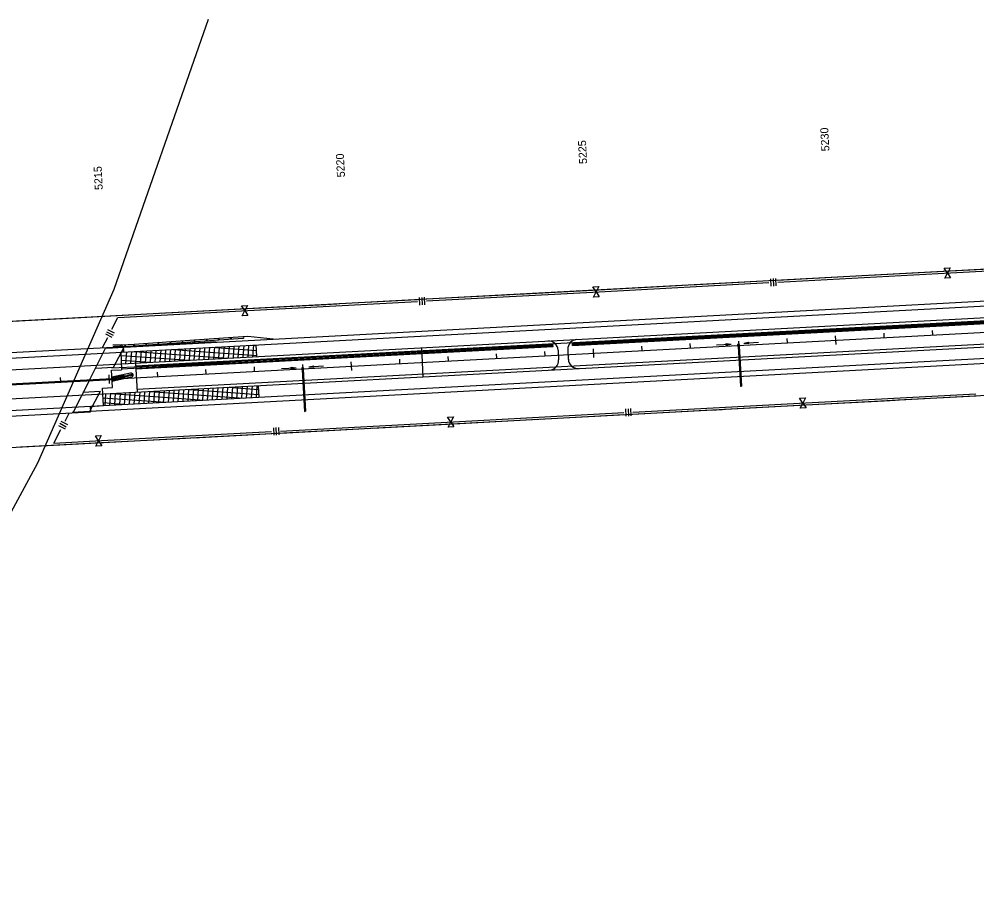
# Model space of a CAD drawing. Extents: x 192699 to 285914, y 194342 to 233219.
# Drawn here: x 265937 to 267912, y 224538 to 226348 of the extents above; entities that cross this region are included whole.
import ezdxf

# ---------------------------------------------------------------- set-up
doc = ezdxf.new("R2010")
doc.units = 0
for name, color, linetype in [('Barrier Wall', 7, 'Continuous'), ('BRIDGE', 7, 'Continuous'), ('CENT LINE', 7, 'Continuous'), ('CONCRETE', 7, 'Continuous'), ('DRAINAGE', 7, 'Continuous'), ('DRAINAGE ARROWS', 7, 'Continuous'), ('Flood Plain', 7, 'Continuous'), ('GUARDRAIL', 7, 'Continuous'), ('PAVEMENT TRANSITION', 7, 'Continuous'), ('R-W - CofA', 7, 'Continuous'), ('R_Draft', 7, 'Continuous'), ('R_Water Annot', 7, 'Continuous'), ('ROAD', 7, 'Continuous'), ('SHOULDER', 7, 'Continuous'), ('STATIONING1', 7, 'Continuous'), ('WRSF', 7, 'Continuous')]:
    doc.layers.add(name, color=color, linetype=linetype)

msp = doc.modelspace()

# ---------------------------------------------------------------- linework, layer by layer
at = {"layer": 'Barrier Wall'}
for p, q in [((265473.5, 225571.9), (266128.8, 225607)), ((265473.6, 225569.9), (266128.9, 225605))]:
    msp.add_line(p, q, dxfattribs=at)
msp.add_lwpolyline([(266128.9, 225605), (266128.8, 225607)], dxfattribs=at)
at = {"layer": 'BRIDGE'}
for p, q in [((265518.2, 225639), (266130.7, 225671.8)), ((266082.1, 225603.5), (266116.4, 225671)), ((266153.4, 225661.4), (266152.8, 225673)), ((266146.8, 225661.1), (266148.7, 225625.1)), ((266127.9, 225624), (266148.7, 225625.1)), ((266129.9, 225588.1), (266127.9, 225624)), ((266082.1, 225603.5), (266047.8, 225536)), ((266109.1, 225587), (266129.9, 225588.1)), ((266111.1, 225551), (266109.1, 225587)), ((266083.6, 225549.5), (266111.1, 225551)), ((266083.6, 225549.5), (266084.2, 225538)), ((265471.7, 225505.2), (266084.2, 225538))]:
    msp.add_line(p, q, dxfattribs=at)
for points in [[(266131.7, 225630.2), (266153.7, 225671.5)], [(266153.4, 225661.4), (266146.8, 225661.1)], [(266177.2, 225638.7), (266180.4, 225578.8)], [(266083.3, 225539.5), (266105.3, 225580.7)]]:
    msp.add_lwpolyline(points, dxfattribs=at)
at = {"layer": 'CENT LINE'}
msp.add_line((253740.3, 224942.3), (269263.7, 225774), dxfattribs=at)
at = {"layer": 'CONCRETE'}
for p, q in [((267077.8, 225678.9), (268291.1, 225743.9)), ((267078, 225674.9), (268291.2, 225739.9)), ((266177.6, 225630.7), (267037.8, 225676.8)), ((266177.9, 225626.7), (267038, 225672.8)), ((267038, 225672.8), (267037.8, 225676.8)), ((267078, 225674.9), (267077.8, 225678.9))]:
    msp.add_line(p, q, dxfattribs=at)
at = {"layer": 'DRAINAGE'}
for p, q in [((267419.8, 225673.2), (267424.2, 225591.3)), ((267421.8, 225673.3), (267426.2, 225591.4)), ((266521.1, 225625), (266525.7, 225539.2)), ((266523.1, 225625.2), (266527.7, 225539.3))]:
    msp.add_line(p, q, dxfattribs=at)
for points in [[(267418.8, 225673.1), (267422.8, 225673.4), (267422.5, 225677.3), (267418.6, 225677.1)], [(266520.1, 225625), (266524, 225625.2), (266523.8, 225629.2), (266519.8, 225629)]]:
    msp.add_lwpolyline(points, close=True, dxfattribs=at)
for points in [[(267424.2, 225591.3), (267426.2, 225591.4)], [(266525.7, 225539.2), (266527.7, 225539.3)]]:
    msp.add_lwpolyline(points, dxfattribs=at)
at = {"layer": 'DRAINAGE ARROWS'}
for p, q in [((267395, 225678.8), (267405.1, 225677.9)), ((267395.1, 225675.9), (267395, 225678.8)), ((267395, 225678.6), (267403.4, 225677.8)), ((267395, 225678.3), (267401.7, 225677.7)), ((267395, 225678.1), (267400, 225677.6)), ((267395, 225677.8), (267398.3, 225677.5)), ((267395.1, 225675.9), (267405.1, 225677.9)), ((267395.1, 225676.1), (267403.4, 225677.8)), ((267395.1, 225676.4), (267401.7, 225677.7)), ((267395.1, 225676.6), (267400, 225677.6)), ((267395.1, 225677.6), (267396.6, 225677.4)), ((267395.1, 225676.9), (267398.3, 225677.5)), ((267395.1, 225677.1), (267396.6, 225677.4)), ((267441.2, 225681.3), (267431.3, 225679.3)), ((267441.4, 225678.4), (267431.3, 225679.3)), ((267441.2, 225681.1), (267433, 225679.4)), ((267441.4, 225678.6), (267433, 225679.4)), ((267441.3, 225680.8), (267434.7, 225679.5)), ((267441.4, 225678.9), (267434.7, 225679.5)), ((267441.3, 225680.6), (267436.4, 225679.6)), ((267441.4, 225679.1), (267436.4, 225679.6)), ((267441.3, 225680.3), (267438.1, 225679.7)), ((267441.3, 225679.4), (267438.1, 225679.7)), ((267441.3, 225680.1), (267439.7, 225679.8)), ((267441.3, 225679.6), (267439.7, 225679.8)), ((267441.4, 225678.4), (267441.2, 225681.3)), ((266498.4, 225630), (266508.5, 225629)), ((266498.6, 225627), (266498.4, 225630)), ((266498.4, 225629.7), (266506.8, 225628.9)), ((266498.4, 225629.5), (266505.1, 225628.8)), ((266498.5, 225629.2), (266503.4, 225628.7)), ((266498.5, 225629), (266501.7, 225628.7)), ((266498.5, 225628), (266501.7, 225628.7)), ((266498.5, 225627.7), (266503.4, 225628.7)), ((266498.5, 225628.7), (266500.1, 225628.6)), ((266498.5, 225628.2), (266500.1, 225628.6)), ((266498.6, 225627), (266508.5, 225629)), ((266498.6, 225627.2), (266506.8, 225628.9)), ((266498.6, 225627.5), (266505.1, 225628.8)), ((266544.7, 225632.5), (266534.8, 225630.4)), ((266544.8, 225629.5), (266534.8, 225630.4)), ((266544.7, 225632.2), (266536.4, 225630.5)), ((266544.8, 225629.7), (266536.4, 225630.5)), ((266544.7, 225632), (266538.2, 225630.6)), ((266544.8, 225630), (266538.2, 225630.6)), ((266544.7, 225631.7), (266539.8, 225630.7)), ((266544.8, 225630.2), (266539.8, 225630.7)), ((266544.7, 225631.5), (266541.5, 225630.8)), ((266544.8, 225630.5), (266541.5, 225630.8)), ((266544.7, 225631.2), (266543.2, 225630.9)), ((266544.8, 225630.7), (266543.2, 225630.9)), ((266544.8, 225629.5), (266544.7, 225632.5))]:
    msp.add_line(p, q, dxfattribs=at)
at = {"layer": 'Flood Plain'}
msp.add_lwpolyline([(265491.5, 224538.3), (265976.1, 225432.8), (266133, 225791.2), (266327.5, 226347.7)], dxfattribs=at)
at = {"layer": 'GUARDRAIL'}
for p, q in [((266149, 225672.1), (266343.2, 225682.9)), ((266128.2, 225628.8), (266372.9, 225639.9))]:
    msp.add_line(p, q, dxfattribs=at)
at = {"layer": 'PAVEMENT TRANSITION'}
for p, q in [((266197.9, 225639.8), (266199.6, 225663.9)), ((266208, 225640.3), (266209.7, 225664.4)), ((266218, 225640.9), (266219.8, 225665)), ((266228.1, 225641.4), (266229.8, 225665.5)), ((266238.2, 225641.9), (266239.9, 225666.1)), ((266248.2, 225642.5), (266250, 225666.6)), ((266255.1, 225666.9), (266426.7, 225654.5)), ((266258.3, 225643), (266260, 225667.1)), ((266268.4, 225643.6), (266270.1, 225667.7)), ((266278.4, 225644.1), (266280.2, 225668.2)), ((266288.5, 225644.6), (266290.2, 225668.8)), ((266298.5, 225645.2), (266300.3, 225669.3)), ((266308.6, 225645.7), (266310.3, 225669.8)), ((266318.7, 225646.2), (266320.4, 225670.4)), ((266328.7, 225646.8), (266330.5, 225670.9)), ((266335, 225671.2), (266426.2, 225664.6)), ((266338.8, 225647.3), (266340.5, 225671.5)), ((266348.9, 225647.9), (266350.6, 225672)), ((266358.9, 225648.4), (266360.7, 225672.5)), ((266369, 225648.9), (266370.7, 225673.1)), ((266379.1, 225649.5), (266380.8, 225673.6)), ((266389.1, 225650), (266390.9, 225674.2)), ((266399.2, 225650.6), (266400.9, 225674.7)), ((266409.3, 225651.1), (266411, 225675.2)), ((266414.8, 225675.4), (266425.6, 225674.7)), ((266419.3, 225651.6), (266421.1, 225675.8)), ((266425.6, 225676), (266426.9, 225652)), ((266147.1, 225654.6), (266286.8, 225644.5)), ((266147.6, 225644.5), (266207, 225640.3)), ((266157.6, 225637.6), (266159.4, 225661.7)), ((266167.7, 225638.2), (266169.4, 225662.3)), ((266175.2, 225662.6), (266366.7, 225648.8)), ((266177.8, 225638.7), (266179.5, 225662.8)), ((266187.8, 225639.2), (266189.6, 225663.4)), ((266295.6, 225560.9), (266297.3, 225585)), ((266305.7, 225561.4), (266307.4, 225585.6)), ((266315.7, 225562), (266317.5, 225586.1)), ((266325.8, 225562.5), (266327.5, 225586.6)), ((266335.9, 225563), (266337.6, 225587.2)), ((266345.9, 225563.6), (266347.7, 225587.7)), ((266356, 225564.1), (266357.7, 225588.3)), ((266366.1, 225564.7), (266367.8, 225588.8)), ((266367.9, 225588.8), (266430.5, 225584.3)), ((266376.1, 225565.2), (266377.9, 225589.3)), ((266386.2, 225565.7), (266387.9, 225589.9)), ((266396.3, 225566.3), (266398, 225590.4)), ((266406.3, 225566.8), (266408.1, 225591)), ((266416.4, 225567.4), (266418.1, 225591.5)), ((266426.4, 225567.9), (266428.2, 225592)), ((266430.1, 225592.1), (266431.4, 225568.2)), ((266110.2, 225567.2), (266239.9, 225557.9)), ((266114.4, 225551.2), (266116.2, 225575.3)), ((266124.5, 225551.7), (266126.2, 225575.9)), ((266128.3, 225576), (266319.8, 225562.2)), ((266134.6, 225552.3), (266136.3, 225576.4)), ((266144.6, 225552.8), (266146.4, 225576.9)), ((266154.7, 225553.3), (266156.4, 225577.5)), ((266164.8, 225553.9), (266166.5, 225578)), ((266174.8, 225554.4), (266176.6, 225578.5)), ((266184.9, 225555), (266186.6, 225579.1)), ((266195, 225555.5), (266196.7, 225579.6)), ((266205, 225556), (266206.8, 225580.2)), ((266208.2, 225580.2), (266399.6, 225566.5)), ((266215.1, 225556.6), (266216.8, 225580.7)), ((266225.2, 225557.1), (266226.9, 225581.2)), ((266235.2, 225557.7), (266237, 225581.8)), ((266245.3, 225558.2), (266247, 225582.3)), ((266255.3, 225558.7), (266257.1, 225582.9)), ((266265.4, 225559.3), (266267.1, 225583.4)), ((266275.5, 225559.8), (266277.2, 225583.9)), ((266285.5, 225560.4), (266287.3, 225584.5)), ((266288, 225584.5), (266431, 225574.2)), ((266110.7, 225557.2), (266160.1, 225553.6))]:
    msp.add_line(p, q, dxfattribs=at)
at = {"layer": 'R-W - CofA'}
for p, q in [((267844.6, 225834.5), (267856.6, 225835.1)), ((267851.2, 225824.4), (267844.6, 225834.5)), ((267845.7, 225813.7), (267851.2, 225824.4)), ((267856.6, 225835.1), (267851.2, 225824.4)), ((267851.2, 225824.4), (267857.7, 225814.3)), ((267486.5, 225812.5), (267487.3, 225797.2)), ((267491.6, 225812.8), (267492.4, 225797.5)), ((267496.7, 225813.1), (267497.5, 225797.8)), ((267857.7, 225814.3), (267845.7, 225813.7)), ((267120.3, 225795.7), (267132.3, 225796.3)), ((267126.8, 225785.6), (267120.3, 225795.7)), ((267121.4, 225774.9), (267126.8, 225785.6)), ((267132.3, 225796.3), (267126.8, 225785.6)), ((267126.8, 225785.6), (267133.4, 225775.5)), ((266762.2, 225773.7), (266763, 225758.4)), ((266767.3, 225774), (266768.1, 225758.7)), ((266772.4, 225774.3), (266773.2, 225759)), ((267133.4, 225775.5), (267121.4, 225774.9)), ((266395.9, 225756.9), (266408, 225757.5)), ((266402.5, 225746.8), (266395.9, 225756.9)), ((266397.1, 225736.1), (266402.5, 225746.8)), ((266408, 225757.5), (266402.5, 225746.8)), ((266402.5, 225746.8), (266409.1, 225736.7)), ((266128.5, 225708.3), (266140.9, 225732.8)), ((266409.1, 225736.7), (266397.1, 225736.1)), ((266117.4, 225703.3), (266131, 225696.4)), ((266119.7, 225707.8), (266133.3, 225700.9)), ((266109.4, 225670.7), (266119.9, 225691.3)), ((266115.1, 225698.7), (266128.7, 225691.8)), ((267546.4, 225566.3), (267558.4, 225567)), ((267553, 225556.2), (267546.4, 225566.3)), ((267558.4, 225567), (267553, 225556.2)), ((267547.5, 225545.5), (267553, 225556.2)), ((267559.5, 225546.1), (267547.5, 225545.5)), ((267553, 225556.2), (267559.5, 225546.1)), ((266032.4, 225519.1), (266040.8, 225535.6)), ((266820.5, 225527.5), (266832.5, 225528.1)), ((266827, 225517.4), (266820.5, 225527.5)), ((266832.5, 225528.1), (266827, 225517.4)), ((267187.5, 225544.3), (267188.3, 225529)), ((267192.6, 225544.6), (267193.4, 225529.3)), ((267197.7, 225544.9), (267198.5, 225529.6)), ((266018.6, 225509.9), (266032.2, 225503)), ((266020.9, 225514.5), (266034.6, 225507.5)), ((266023.2, 225519), (266036.9, 225512.1)), ((266471.8, 225506), (266472.6, 225490.7)), ((266821.6, 225506.6), (266827, 225517.4)), ((266833.6, 225507.3), (266821.6, 225506.6)), ((266827, 225517.4), (266833.6, 225507.3)), ((266009.2, 225473.5), (266023.6, 225501.9)), ((266094.5, 225488.6), (266106.6, 225489.2)), ((266101.1, 225478.5), (266094.5, 225488.6)), ((266106.6, 225489.2), (266101.1, 225478.5)), ((266461.6, 225505.5), (266462.4, 225490.1)), ((266466.7, 225505.7), (266467.5, 225490.4)), ((266095.7, 225467.7), (266101.1, 225478.5)), ((266107.7, 225468.4), (266095.7, 225467.7)), ((266101.1, 225478.5), (266107.7, 225468.4))]:
    msp.add_line(p, q, dxfattribs=at)
for points in [[(261904.8, 225509.9), (268431.7, 225859.6)], [(267857.2, 225824.7), (268207.1, 225843.5)], [(267501.2, 225805.7), (267857.2, 225824.7)], [(267689.9, 225819.9), (267856.9, 225828.8)], [(267856.9, 225828.8), (268018, 225837.4)], [(267132.8, 225785.9), (267482.8, 225804.7)], [(267321.6, 225800.1), (267482.6, 225808.7)], [(267501, 225809.7), (267662, 225818.4)], [(267667.1, 225818.6), (267673.4, 225819)], [(267678.5, 225819.2), (267684.7, 225819.6)], [(266776.8, 225766.9), (267132.8, 225785.9)], [(266965.6, 225781.1), (267132.6, 225790)], [(267132.6, 225790), (267293.6, 225798.6)], [(267298.8, 225798.9), (267305, 225799.2)], [(267310.2, 225799.5), (267316.4, 225799.8)], [(266408.5, 225747.1), (266758.5, 225765.9)], [(266597.3, 225761.3), (266758.3, 225769.9)], [(266776.6, 225770.9), (266937.6, 225779.6)], [(266942.8, 225779.8), (266949, 225780.2)], [(266954.2, 225780.4), (266960.4, 225780.8)], [(266140.9, 225732.8), (266408.5, 225747.1)], [(266241.3, 225742.2), (266408.3, 225751.2)], [(266408.3, 225751.2), (266569.3, 225759.8)], [(266574.5, 225760.1), (266580.7, 225760.4)], [(266585.9, 225760.7), (266592.1, 225761)], [(265872.9, 225722.5), (266052.4, 225732.1)], [(266052.3, 225732.1), (266213.3, 225740.7)], [(266218.5, 225741), (266224.7, 225741.4)], [(266229.9, 225741.6), (266236.1, 225742)], [(261904.6, 225249.5), (268432, 225599.2)], [(261904.6, 225249.5), (268432, 225599.2)], [(267559, 225556.6), (267909.7, 225575.4)], [(267748.6, 225562.6), (267910, 225571.3)], [(267202.2, 225537.5), (267559, 225556.6)], [(267391.8, 225543.5), (267559.2, 225552.5)], [(267559.2, 225552.5), (267720.6, 225561.1)], [(267725.8, 225561.4), (267732, 225561.7)], [(267737.2, 225562), (267743.4, 225562.3)], [(266833.1, 225517.7), (267183.8, 225536.5)], [(267022.7, 225523.7), (267184, 225532.4)], [(267202.4, 225533.4), (267363.8, 225542)], [(267369, 225542.3), (267375.2, 225542.6)], [(267380.4, 225542.9), (267386.6, 225543.2)], [(266476.3, 225498.6), (266833.1, 225517.7)], [(266665.9, 225504.6), (266833.3, 225513.6)], [(266833.3, 225513.6), (266994.6, 225522.2)], [(266999.8, 225522.5), (267006.1, 225522.8)], [(267011.2, 225523.1), (267017.5, 225523.5)], [(266107.1, 225478.8), (266457.9, 225497.6)], [(266296.7, 225484.8), (266458.1, 225493.5)], [(266476.5, 225494.5), (266637.9, 225503.1)], [(266643.1, 225503.4), (266649.3, 225503.7)], [(266654.5, 225504), (266660.7, 225504.3)], [(265940, 225465.7), (266107.4, 225474.7)], [(266009.2, 225473.5), (266107.1, 225478.8)], [(266107.4, 225474.7), (266268.7, 225483.3)], [(266273.9, 225483.6), (266280.1, 225484)], [(266285.3, 225484.2), (266291.6, 225484.6)]]:
    msp.add_lwpolyline(points, dxfattribs=at)
at = {"layer": 'R_Draft'}
for p, q in [((266174.2, 225677.6), (266298.9, 225686.5)), ((266174.4, 225674.1), (266349, 225686.6)), ((266298.9, 225686.5), (266408.6, 225694.4)), ((266349, 225686.6), (266398.9, 225690.2)), ((266400.5, 225691.4), (266398.9, 225690.2)), ((266400.7, 225689.4), (266398.9, 225690.2)), ((266400.7, 225689.4), (266400.5, 225691.4)), ((266408.6, 225694.4), (266461.2, 225688.5)), ((266149.3, 225676.3), (266130.6, 225675.3)), ((266149.5, 225672.8), (266130.7, 225671.8)), ((266149.3, 225676.3), (266174.3, 225677.6)), ((266149.5, 225672.8), (266174.4, 225674.1)), ((266167.1, 225618.1), (266128.7, 225609.7)), ((266128.7, 225609.7), (266129.1, 225603.5)), ((266168.9, 225609.8), (266131.5, 225601.6))]:
    msp.add_line(p, q, dxfattribs=at)
for centre, radius in [((266299.1, 225683.8), 0.75), ((266324, 225685.6), 0.75), ((266349, 225687.4), 0.75), ((266373.9, 225689.2), 0.75), ((266132.3, 225672.6), 0.75), ((266133.8, 225672.7), 0.75), ((266135.4, 225672.8), 0.75), ((266137, 225672.9), 0.75), ((266138.5, 225673), 0.75), ((266140.1, 225673), 0.75), ((266143.2, 225673.2), 0.75), ((266146.3, 225673.4), 0.75), ((266149.4, 225673.5), 0.75), ((266155.7, 225673.9), 0.75), ((266174.4, 225674.8), 0.75), ((266199.4, 225676.6), 0.75), ((266224.3, 225678.4), 0.75), ((266249.2, 225680.2), 0.75), ((266274.2, 225682), 0.75), ((266131.4, 225607.9), 1.38), ((266132.2, 225604.2), 1.38), ((266134.9, 225608.6), 1.38), ((266135.7, 225605), 1.38), ((266138.3, 225609.4), 1.38), ((266139.1, 225605.7), 1.38), ((266141.7, 225610.1), 1.38), ((266142.5, 225606.5), 1.38), ((266145.1, 225610.9), 1.38), ((266145.9, 225607.2), 1.38), ((266148.6, 225611.6), 1.38), ((266149.4, 225607.9), 1.38), ((266152, 225612.4), 1.38), ((266152.8, 225608.7), 1.38), ((266155.8, 225611.3), 1.38), ((266159.3, 225612), 1.38), ((266162.7, 225612.8), 1.38), ((266166.1, 225613.5), 1.38), ((266169.5, 225614.3), 1.38)]:
    msp.add_circle(centre, radius, dxfattribs=at)
for centre, radius, start, end in [((266168, 225613.9), 4.25, 282.314, 102.314), ((266131, 225603.6), 2, 182.8516, 282.314)]:
    msp.add_arc(centre, radius, start, end, dxfattribs=at)
at = {"layer": 'R_Water Annot'}
for p, q in [((267375.1, 225676.3), (267405.1, 225677.9)), ((267395, 225678.8), (267405.1, 225677.9)), ((267395.1, 225675.9), (267395, 225678.8)), ((267395, 225678.6), (267403.4, 225677.8)), ((267395, 225678.3), (267401.7, 225677.7)), ((267395, 225678.1), (267400, 225677.6)), ((267395, 225677.8), (267398.3, 225677.5)), ((267395.1, 225675.9), (267405.1, 225677.9)), ((267395.1, 225676.1), (267403.4, 225677.8)), ((267395.1, 225676.4), (267401.7, 225677.7)), ((267395.1, 225676.6), (267400, 225677.6)), ((267395.1, 225677.6), (267396.6, 225677.4)), ((267395.1, 225676.9), (267398.3, 225677.5)), ((267395.1, 225677.1), (267396.6, 225677.4)), ((267441.2, 225681.3), (267431.3, 225679.3)), ((267461.3, 225681), (267431.3, 225679.3)), ((267441.4, 225678.4), (267431.3, 225679.3)), ((267441.2, 225681.1), (267433, 225679.4)), ((267441.4, 225678.6), (267433, 225679.4)), ((267441.3, 225680.8), (267434.7, 225679.5)), ((267441.4, 225678.9), (267434.7, 225679.5)), ((267441.3, 225680.6), (267436.4, 225679.6)), ((267441.4, 225679.1), (267436.4, 225679.6)), ((267441.3, 225680.3), (267438.1, 225679.7)), ((267441.3, 225679.4), (267438.1, 225679.7)), ((267441.3, 225680.1), (267439.7, 225679.8)), ((267441.3, 225679.6), (267439.7, 225679.8)), ((267441.4, 225678.4), (267441.2, 225681.3)), ((266478.5, 225627.4), (266508.5, 225629)), ((266498.4, 225630), (266508.5, 225629)), ((266498.6, 225627), (266498.4, 225630)), ((266498.4, 225629.7), (266506.8, 225628.9)), ((266498.4, 225629.5), (266505.1, 225628.8)), ((266498.5, 225629.2), (266503.4, 225628.7)), ((266498.5, 225629), (266501.7, 225628.7)), ((266498.5, 225628), (266501.7, 225628.7)), ((266498.5, 225627.7), (266503.4, 225628.7)), ((266498.5, 225628.7), (266500.1, 225628.6)), ((266498.5, 225628.2), (266500.1, 225628.6)), ((266498.6, 225627), (266508.5, 225629)), ((266498.6, 225627.2), (266506.8, 225628.9)), ((266498.6, 225627.5), (266505.1, 225628.8)), ((266544.7, 225632.5), (266534.8, 225630.4)), ((266564.7, 225632.1), (266534.8, 225630.4)), ((266544.8, 225629.5), (266534.8, 225630.4)), ((266544.7, 225632.2), (266536.4, 225630.5)), ((266544.8, 225629.7), (266536.4, 225630.5)), ((266544.7, 225632), (266538.2, 225630.6)), ((266544.8, 225630), (266538.2, 225630.6)), ((266544.7, 225631.7), (266539.8, 225630.7)), ((266544.8, 225630.2), (266539.8, 225630.7)), ((266544.7, 225631.5), (266541.5, 225630.8)), ((266544.8, 225630.5), (266541.5, 225630.8)), ((266544.7, 225631.2), (266543.2, 225630.9)), ((266544.8, 225630.7), (266543.2, 225630.9)), ((266544.8, 225629.5), (266544.7, 225632.5))]:
    msp.add_line(p, q, dxfattribs=at)
at = {"layer": 'ROAD'}
for p, q in [((265550.1, 225629.1), (269260.9, 225827.9)), ((265536.9, 225604.4), (269262.1, 225803.9)), ((265503.9, 225542.5), (269265.4, 225744)), ((265490.7, 225517.8), (269266.6, 225720.1)), ((266117.3, 225669.5), (266153.7, 225671.5)), ((266766.5, 225670.2), (266769.7, 225610.3)), ((267048.5, 225665.3), (267049.5, 225645.3)), ((267068.4, 225666.4), (267069.5, 225646.4)), ((266095.3, 225628.3), (266131.7, 225630.2)), ((266068.9, 225578.8), (266105.3, 225580.7)), ((266046.8, 225537.6), (266083.3, 225539.5))]:
    msp.add_line(p, q, dxfattribs=at)
for centre, start, end in [((267028.5, 225664.2), 3.0667, 93.0667), ((267088.4, 225667.5), 93.0667, 183.0667), ((267029.6, 225644.3), 273.0667, 3.0667), ((267089.5, 225647.5), 183.0667, 273.0667)]:
    msp.add_arc(centre, 20, start, end, dxfattribs=at)
at = {"layer": 'SHOULDER'}
for p, q in [((266153.7, 225671.5), (269260.3, 225837.9)), ((266177.5, 225632.7), (269262.5, 225798)), ((266180.1, 225584.7), (269265, 225750)), ((266083.3, 225539.5), (269267.2, 225710.1))]:
    msp.add_line(p, q, dxfattribs=at)
at = {"layer": 'STATIONING1'}
for points in [[(267819.6, 225705.6), (267820.1, 225696.6)], [(267420.2, 225684.2), (267420.7, 225675.2)], [(267520, 225689.6), (267520.5, 225680.6)], [(267619.9, 225694.9), (267620.9, 225677)], [(267719.7, 225700.3), (267720.2, 225691.3)], [(267120.6, 225668.2), (267121.6, 225650.2)], [(267220.5, 225673.5), (267220.9, 225664.5)], [(267320.3, 225678.9), (267320.8, 225669.9)], [(266721.2, 225646.8), (266721.7, 225637.8)], [(266821, 225652.1), (266821.5, 225643.1)], [(266920.9, 225657.5), (266921.4, 225648.5)], [(267020.7, 225662.8), (267021.2, 225653.8)], [(266321.8, 225625.4), (266322.2, 225616.4)], [(266421.6, 225630.7), (266422.1, 225621.7)], [(266521.5, 225636.1), (266521.9, 225627.1)], [(266621.3, 225641.4), (266622.3, 225623.5)], [(266022.2, 225609.3), (266022.7, 225600.3)], [(266122, 225614.7), (266123, 225596.7)], [(266221.9, 225620), (266222.4, 225611)]]:
    msp.add_lwpolyline(points, dxfattribs=at)
at = {"layer": 'WRSF'}
for p, q in [((267077.9, 225676.9), (268291.1, 225741.9)), ((266148.6, 225627.1), (267037.9, 225674.8))]:
    msp.add_line(p, q, dxfattribs=at)

# ---------------------------------------------------------------- texts
at = {"layer": 'STATIONING1'}
for s, p in [('5230', (267607.8, 226075.6)), ('5225', (267108.4, 226049.5)), ('5220', (266609.2, 226022.1)), ('5215', (266109.9, 225996))]:
    msp.add_text(s, height=16.5, rotation=93.0667, dxfattribs=at).set_placement(p)

doc.saveas('drawing.dxf')
